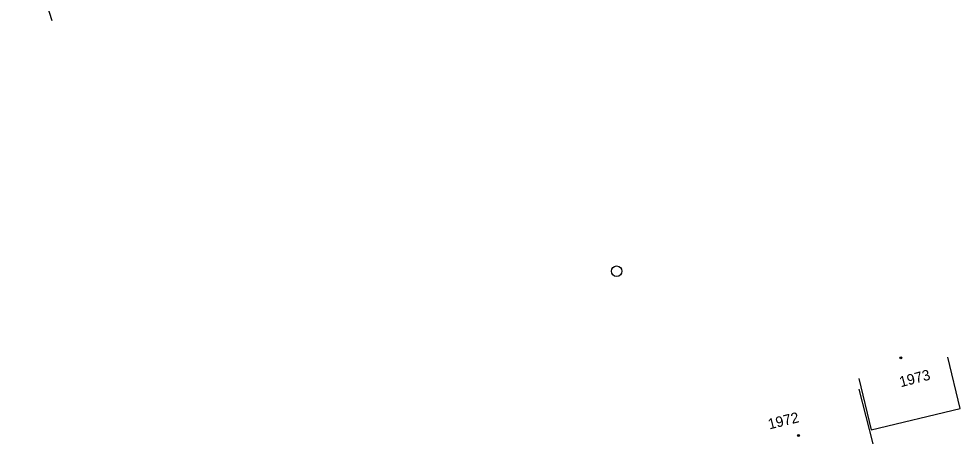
# Model space of a CAD drawing. Extents: x -539515 to -538098, y -1182060 to -1180157.
# Drawn here: x -538779.3 to -538689.9, y -1180429.4 to -1180389.5 of the extents above; entities that cross this region are included whole.
import ezdxf

# ---------------------------------------------------------------- set-up
doc = ezdxf.new("R2010")
doc.units = 0
for name, color, linetype in [('Vrstva 27', 7, 'Continuous'), ('Vrstva 39', 7, 'Continuous'), ('Vrstva 47', 7, 'Continuous'), ('Vrstva 5', 7, 'Continuous')]:
    doc.layers.add(name, color=color, linetype=linetype)

msp = doc.modelspace()

# ---------------------------------------------------------------- linework, layer by layer
at = {"layer": 'Vrstva 27'}
msp.add_circle((-538722.531, -1180413.492), 0.5, dxfattribs=at)
at = {"layer": 'Vrstva 39'}
for centre, radius in [((-538695.527, -1180421.721), 0.09), ((-538695.527, -1180421.721), 0.0398), ((-538705.262, -1180429.125), 0.09), ((-538705.262, -1180429.125), 0.0398)]:
    msp.add_circle(centre, radius, dxfattribs=at)
at = {"layer": 'Vrstva 5'}
for p, q in [((-538779.32, -1180380.07), (-538776.17, -1180389.65)), ((-538689.9, -1180426.54), (-538691.068, -1180421.678)), ((-538699.518, -1180423.708), (-538698.35, -1180428.57)), ((-538699.528, -1180424.721), (-538698.183, -1180429.894)), ((-538698.35, -1180428.57), (-538689.9, -1180426.54))]:
    msp.add_line(p, q, dxfattribs=at)

# ---------------------------------------------------------------- texts
at = {"layer": 'Vrstva 47'}
for s, rotation, p in [('1973', 14.57467, (-538695.537, -1180424.532)), ('1972', 13.68234, (-538708.021, -1180428.543))]:
    msp.add_text(s, height=1, rotation=rotation, dxfattribs=at).set_placement(p)

doc.saveas('drawing.dxf')
